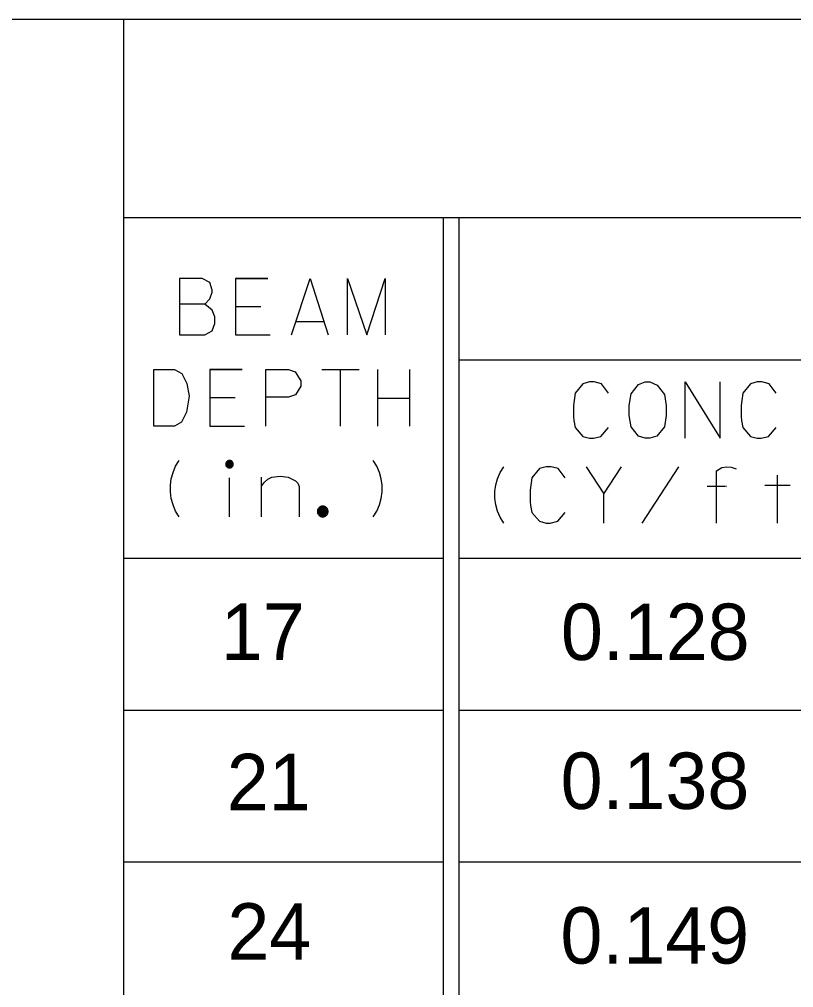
# Model space of a CAD drawing. Extents: x 635698 to 639877, y 296617 to 300175.
# Drawn here: x 639013.3 to 639054.6, y 299619.2 to 299670.7 of the extents above; entities that cross this region are included whole.
import ezdxf

# ---------------------------------------------------------------- set-up
doc = ezdxf.new("R2010")
doc.units = 0
for name, color, linetype in [('1', 7, 'Continuous'), ('2', 7, 'Continuous'), ('3', 7, 'Continuous')]:
    doc.layers.add(name, color=color, linetype=linetype)

msp = doc.modelspace()

# ---------------------------------------------------------------- linework, layer by layer
at = {"layer": '1'}
for p, q in [((639286.463, 299670.738), (638876.191, 299670.738)), ((639018.884, 299670.738), (639018.884, 299528.889)), ((639286.463, 299660.17), (639018.884, 299660.17)), ((639035.901, 299660.17), (639035.901, 299528.889)), ((639036.735, 299660.17), (639036.735, 299528.889)), ((639161.182, 299652.6), (639036.735, 299652.6)), ((639035.904, 299642.058), (639018.884, 299642.058)), ((639161.182, 299642.058), (639036.737, 299642.058)), ((639035.904, 299633.973), (639018.884, 299633.973)), ((639161.182, 299633.973), (639036.737, 299633.973)), ((639035.904, 299625.888), (639018.884, 299625.888)), ((639161.172, 299625.888), (639036.736, 299625.888)), ((639161.182, 299625.888), (639036.737, 299625.888))]:
    msp.add_line(p, q, dxfattribs=at)
at = {"layer": '3'}
for points in [[(639023.217, 299655.58), (639023.477, 299655.863), (639023.595, 299656.218), (639023.595, 299656.336), (639023.477, 299656.737), (639023.075, 299656.95), (639021.87, 299656.95), (639021.87, 299653.95), (639023.217, 299653.95), (639023.595, 299654.163), (639023.736, 299654.564), (639023.736, 299654.918), (639023.595, 299655.273), (639023.217, 299655.58), (639021.87, 299655.58)], [(639026.571, 299656.95), (639024.847, 299656.95), (639024.847, 299653.95), (639026.69, 299653.95)], [(639024.847, 299656.95), (639026.571, 299656.95)], [(639027.823, 299653.95), (639028.816, 299656.95), (639029.784, 299653.95)], [(639030.8, 299653.95), (639030.8, 299656.95), (639031.84, 299653.95), (639032.808, 299656.95), (639032.808, 299653.95)], [(639024.847, 299655.462), (639026.196, 299655.462)], [(639024.847, 299655.462), (639026.196, 299655.462)], [(639028.06, 299654.659), (639029.548, 299654.659)], [(639020.505, 299652.101), (639021.591, 299652.101), (639021.993, 299651.888), (639022.253, 299651.368), (639022.371, 299650.684), (639022.229, 299649.833), (639021.969, 299649.314), (639021.591, 299649.101), (639020.505, 299649.101), (639020.505, 299652.101)], [(639025.206, 299652.101), (639023.481, 299652.101), (639023.481, 299649.101), (639025.324, 299649.101)], [(639023.481, 299652.101), (639025.206, 299652.101)], [(639026.458, 299649.101), (639026.458, 299652.101), (639027.663, 299652.101), (639028.017, 299651.983), (639028.324, 299651.51), (639028.324, 299651.227), (639028.041, 299650.754), (639027.663, 299650.636), (639026.458, 299650.636)], [(639029.435, 299652.101), (639031.419, 299652.101)], [(639030.427, 299649.101), (639030.427, 299652.101)], [(639030.427, 299649.101), (639030.427, 299652.101)], [(639032.411, 299652.101), (639032.411, 299649.101)], [(639034.112, 299652.101), (639034.112, 299649.101)], [(639044.696, 299650.857), (639044.319, 299651.354), (639043.941, 299651.448), (639043.681, 299651.448), (639043.327, 299651.354), (639042.925, 299650.857), (639042.83, 299650.196), (639042.83, 299649.842), (639042.83, 299649.605), (639042.854, 299649.393), (639042.925, 299649.015), (639043.327, 299648.543), (639043.681, 299648.448), (639043.893, 299648.448), (639044.295, 299648.543), (639044.696, 299649.015)], [(639046.657, 299651.448), (639046.894, 299651.448), (639047.295, 299651.283), (639047.673, 299650.787), (639047.767, 299650.196), (639047.767, 299649.653), (639047.673, 299649.062), (639047.271, 299648.566), (639046.894, 299648.448), (639046.657, 299648.448), (639046.303, 299648.566), (639045.901, 299649.062), (639045.807, 299649.653), (639045.807, 299650.196), (639045.901, 299650.81), (639046.303, 299651.306), (639046.657, 299651.448)], [(639048.784, 299648.448), (639048.784, 299651.448), (639050.649, 299648.448), (639050.649, 299651.448)], [(639053.626, 299650.857), (639053.248, 299651.354), (639052.87, 299651.448), (639052.61, 299651.448), (639052.256, 299651.354), (639051.855, 299650.857), (639051.76, 299650.196), (639051.76, 299649.842), (639051.76, 299649.605), (639051.784, 299649.393), (639051.855, 299649.015), (639052.256, 299648.543), (639052.61, 299648.448), (639052.823, 299648.448), (639053.225, 299648.543), (639053.626, 299649.015)], [(639023.481, 299650.613), (639024.831, 299650.613)], [(639023.481, 299650.613), (639024.831, 299650.613)], [(639032.411, 299650.589), (639034.112, 299650.589)], [(639021.848, 299644.268), (639021.659, 299644.576), (639021.518, 299644.906), (639021.423, 299645.237), (639021.376, 299645.591), (639021.376, 299645.946), (639021.423, 299646.3), (639021.518, 299646.63), (639021.659, 299646.961), (639021.848, 299647.268)], [(639024.724, 299647.07), (639024.723, 299647.091), (639024.72, 299647.111), (639024.715, 299647.131), (639024.707, 299647.151), (639024.698, 299647.169), (639024.686, 299647.187), (639024.673, 299647.203), (639024.659, 299647.217), (639024.643, 299647.23), (639024.625, 299647.242), (639024.607, 299647.251), (639024.587, 299647.258), (639024.567, 299647.264), (639024.547, 299647.267), (639024.526, 299647.268), (639024.505, 299647.267), (639024.485, 299647.264), (639024.465, 299647.258), (639024.446, 299647.251), (639024.427, 299647.242), (639024.41, 299647.23), (639024.394, 299647.217), (639024.379, 299647.203), (639024.366, 299647.187), (639024.355, 299647.169), (639024.345, 299647.151), (639024.338, 299647.131), (639024.333, 299647.111), (639024.329, 299647.091), (639024.328, 299647.07), (639024.329, 299647.049), (639024.333, 299647.029), (639024.338, 299647.009), (639024.345, 299646.99), (639024.355, 299646.971), (639024.366, 299646.954), (639024.379, 299646.938), (639024.394, 299646.923), (639024.41, 299646.91), (639024.427, 299646.899), (639024.446, 299646.889), (639024.465, 299646.882), (639024.485, 299646.876), (639024.505, 299646.873), (639024.526, 299646.872), (639024.547, 299646.873), (639024.567, 299646.876), (639024.587, 299646.882), (639024.607, 299646.889), (639024.625, 299646.899), (639024.643, 299646.91), (639024.659, 299646.923), (639024.674, 299646.938), (639024.686, 299646.954), (639024.698, 299646.971), (639024.707, 299646.99), (639024.715, 299647.009), (639024.72, 299647.029), (639024.723, 299647.049), (639024.724, 299647.07)], [(639024.664, 299647.07), (639024.663, 299647.084), (639024.661, 299647.099), (639024.657, 299647.113), (639024.652, 299647.126), (639024.646, 299647.139), (639024.638, 299647.151), (639024.629, 299647.162), (639024.619, 299647.173), (639024.607, 299647.182), (639024.595, 299647.19), (639024.582, 299647.196), (639024.569, 299647.201), (639024.555, 299647.205), (639024.541, 299647.208), (639024.526, 299647.208), (639024.512, 299647.208), (639024.497, 299647.205), (639024.483, 299647.201), (639024.47, 299647.196), (639024.457, 299647.19), (639024.445, 299647.182), (639024.434, 299647.173), (639024.424, 299647.162), (639024.415, 299647.151), (639024.407, 299647.139), (639024.4, 299647.126), (639024.395, 299647.113), (639024.391, 299647.099), (639024.389, 299647.084), (639024.388, 299647.07), (639024.389, 299647.056), (639024.391, 299647.042), (639024.395, 299647.027), (639024.4, 299647.014), (639024.407, 299647.001), (639024.415, 299646.989), (639024.424, 299646.978), (639024.434, 299646.968), (639024.445, 299646.958), (639024.457, 299646.951), (639024.47, 299646.944), (639024.483, 299646.939), (639024.497, 299646.935), (639024.512, 299646.933), (639024.526, 299646.932), (639024.541, 299646.933), (639024.555, 299646.935), (639024.569, 299646.939), (639024.582, 299646.944), (639024.595, 299646.951), (639024.607, 299646.958), (639024.619, 299646.968), (639024.629, 299646.978), (639024.638, 299646.989), (639024.646, 299647.001), (639024.652, 299647.014), (639024.657, 299647.027), (639024.661, 299647.042), (639024.663, 299647.056), (639024.664, 299647.07)], [(639032.18, 299644.268), (639032.369, 299644.576), (639032.511, 299644.906), (639032.606, 299645.237), (639032.653, 299645.591), (639032.653, 299645.946), (639032.606, 299646.3), (639032.511, 299646.63), (639032.369, 299646.961), (639032.18, 299647.268)], [(639024.604, 299647.07), (639024.604, 299647.078), (639024.602, 299647.086), (639024.6, 299647.094), (639024.597, 299647.102), (639024.594, 299647.109), (639024.589, 299647.116), (639024.584, 299647.122), (639024.578, 299647.128), (639024.572, 299647.133), (639024.565, 299647.138), (639024.558, 299647.141), (639024.55, 299647.144), (639024.542, 299647.146), (639024.534, 299647.148), (639024.526, 299647.148), (639024.518, 299647.148), (639024.51, 299647.146), (639024.502, 299647.144), (639024.494, 299647.141), (639024.487, 299647.138), (639024.481, 299647.133), (639024.474, 299647.128), (639024.468, 299647.122), (639024.463, 299647.116), (639024.459, 299647.109), (639024.455, 299647.102), (639024.452, 299647.094), (639024.45, 299647.086), (639024.449, 299647.078), (639024.448, 299647.07), (639024.449, 299647.062), (639024.45, 299647.054), (639024.452, 299647.046), (639024.455, 299647.038), (639024.459, 299647.031), (639024.463, 299647.024), (639024.468, 299647.018), (639024.474, 299647.012), (639024.481, 299647.007), (639024.487, 299647.002), (639024.494, 299646.999), (639024.502, 299646.996), (639024.51, 299646.994), (639024.518, 299646.993), (639024.526, 299646.992), (639024.534, 299646.993), (639024.542, 299646.994), (639024.55, 299646.996), (639024.558, 299646.999), (639024.565, 299647.002), (639024.572, 299647.007), (639024.578, 299647.012), (639024.584, 299647.018), (639024.589, 299647.024), (639024.594, 299647.031), (639024.597, 299647.038), (639024.6, 299647.046), (639024.602, 299647.054), (639024.604, 299647.062), (639024.604, 299647.07)], [(639024.544, 299647.07), (639024.544, 299647.072), (639024.544, 299647.074), (639024.543, 299647.076), (639024.543, 299647.078), (639024.542, 299647.079), (639024.541, 299647.081), (639024.539, 299647.082), (639024.538, 299647.083), (639024.537, 299647.085), (639024.535, 299647.086), (639024.534, 299647.087), (639024.532, 299647.087), (639024.53, 299647.088), (639024.528, 299647.088), (639024.526, 299647.088), (639024.524, 299647.088), (639024.523, 299647.088), (639024.521, 299647.087), (639024.519, 299647.087), (639024.517, 299647.086), (639024.516, 299647.085), (639024.514, 299647.083), (639024.513, 299647.082), (639024.512, 299647.081), (639024.511, 299647.079), (639024.51, 299647.078), (639024.509, 299647.076), (639024.509, 299647.074), (639024.508, 299647.072), (639024.508, 299647.07), (639024.508, 299647.068), (639024.509, 299647.067), (639024.509, 299647.065), (639024.51, 299647.063), (639024.511, 299647.061), (639024.512, 299647.06), (639024.513, 299647.058), (639024.514, 299647.057), (639024.516, 299647.056), (639024.517, 299647.054), (639024.519, 299647.054), (639024.521, 299647.053), (639024.523, 299647.053), (639024.524, 299647.052), (639024.526, 299647.052), (639024.528, 299647.052), (639024.53, 299647.053), (639024.532, 299647.053), (639024.534, 299647.054), (639024.535, 299647.054), (639024.537, 299647.056), (639024.538, 299647.057), (639024.539, 299647.058), (639024.541, 299647.06), (639024.542, 299647.061), (639024.543, 299647.063), (639024.543, 299647.065), (639024.544, 299647.067), (639024.544, 299647.068), (639024.544, 299647.07)], [(639039.129, 299643.936), (639038.94, 299644.243), (639038.798, 299644.574), (639038.704, 299644.904), (639038.656, 299645.259), (639038.656, 299645.613), (639038.704, 299645.968), (639038.798, 299646.298), (639038.94, 299646.629), (639039.129, 299646.936)], [(639042.397, 299646.345), (639042.02, 299646.842), (639041.642, 299646.936), (639041.382, 299646.936), (639041.028, 299646.842), (639040.626, 299646.345), (639040.531, 299645.684), (639040.531, 299645.33), (639040.531, 299645.093), (639040.555, 299644.881), (639040.626, 299644.503), (639041.028, 299644.031), (639041.382, 299643.936), (639041.594, 299643.936), (639041.996, 299644.031), (639042.397, 299644.503)], [(639043.508, 299646.936), (639044.453, 299645.495), (639045.398, 299646.936)], [(639046.484, 299643.936), (639048.445, 299646.936)], [(639050.453, 299643.936), (639050.453, 299646.723), (639050.737, 299646.889), (639050.997, 299646.936), (639051.233, 299646.912), (639051.493, 299646.818)], [(639024.526, 299644.268), (639024.526, 299646.347)], [(639026.227, 299645.898), (639026.393, 299646.111), (639026.558, 299646.276), (639026.771, 299646.371), (639027.243, 299646.441), (639027.645, 299646.371), (639028.046, 299646.182), (639028.165, 299646.063), (639028.235, 299645.875), (639028.235, 299644.268)], [(639026.227, 299644.268), (639026.227, 299646.371)], [(639053.69, 299643.936), (639053.69, 299646.487)], [(639049.957, 299645.896), (639050.902, 299645.896)], [(639050.949, 299645.896), (639050.973, 299645.896)], [(639054.375, 299645.944), (639053.028, 299645.944)], [(639044.453, 299643.936), (639044.453, 299645.495)], [(639029.774, 299644.553), (639029.772, 299644.583), (639029.768, 299644.613), (639029.76, 299644.641), (639029.749, 299644.669), (639029.736, 299644.696), (639029.719, 299644.721), (639029.7, 299644.744), (639029.679, 299644.765), (639029.656, 299644.784), (639029.631, 299644.8), (639029.605, 299644.814), (639029.577, 299644.824), (639029.548, 299644.832), (639029.518, 299644.837), (639029.489, 299644.838), (639029.459, 299644.837), (639029.429, 299644.832), (639029.401, 299644.824), (639029.373, 299644.814), (639029.346, 299644.8), (639029.321, 299644.784), (639029.298, 299644.765), (639029.277, 299644.744), (639029.258, 299644.721), (639029.242, 299644.696), (639029.228, 299644.669), (639029.218, 299644.641), (639029.21, 299644.613), (639029.205, 299644.583), (639029.204, 299644.553), (639029.205, 299644.523), (639029.21, 299644.494), (639029.218, 299644.465), (639029.228, 299644.437), (639029.242, 299644.411), (639029.258, 299644.385), (639029.277, 299644.362), (639029.298, 299644.341), (639029.321, 299644.323), (639029.346, 299644.306), (639029.373, 299644.293), (639029.401, 299644.282), (639029.429, 299644.275), (639029.459, 299644.27), (639029.489, 299644.268), (639029.518, 299644.27), (639029.548, 299644.275), (639029.577, 299644.282), (639029.605, 299644.293), (639029.631, 299644.306), (639029.656, 299644.323), (639029.679, 299644.341), (639029.7, 299644.362), (639029.719, 299644.385), (639029.736, 299644.411), (639029.749, 299644.437), (639029.76, 299644.465), (639029.768, 299644.494), (639029.772, 299644.523), (639029.774, 299644.553)], [(639029.714, 299644.553), (639029.713, 299644.577), (639029.709, 299644.6), (639029.703, 299644.623), (639029.694, 299644.645), (639029.684, 299644.666), (639029.671, 299644.685), (639029.656, 299644.704), (639029.639, 299644.72), (639029.621, 299644.735), (639029.601, 299644.748), (639029.58, 299644.759), (639029.558, 299644.767), (639029.535, 299644.773), (639029.512, 299644.777), (639029.489, 299644.778), (639029.465, 299644.777), (639029.442, 299644.773), (639029.419, 299644.767), (639029.397, 299644.759), (639029.376, 299644.748), (639029.357, 299644.735), (639029.338, 299644.72), (639029.321, 299644.704), (639029.307, 299644.685), (639029.294, 299644.666), (639029.283, 299644.645), (639029.275, 299644.623), (639029.269, 299644.6), (639029.265, 299644.577), (639029.264, 299644.553), (639029.265, 299644.53), (639029.269, 299644.506), (639029.275, 299644.484), (639029.283, 299644.462), (639029.294, 299644.441), (639029.307, 299644.421), (639029.321, 299644.403), (639029.338, 299644.386), (639029.357, 299644.371), (639029.376, 299644.358), (639029.397, 299644.347), (639029.419, 299644.339), (639029.442, 299644.333), (639029.465, 299644.329), (639029.489, 299644.328), (639029.512, 299644.329), (639029.535, 299644.333), (639029.558, 299644.339), (639029.58, 299644.347), (639029.601, 299644.358), (639029.621, 299644.371), (639029.639, 299644.386), (639029.656, 299644.403), (639029.671, 299644.421), (639029.684, 299644.441), (639029.694, 299644.462), (639029.703, 299644.484), (639029.709, 299644.506), (639029.713, 299644.53), (639029.714, 299644.553)], [(639029.654, 299644.553), (639029.653, 299644.57), (639029.65, 299644.587), (639029.646, 299644.604), (639029.639, 299644.62), (639029.632, 299644.636), (639029.622, 299644.65), (639029.612, 299644.663), (639029.599, 299644.676), (639029.586, 299644.687), (639029.571, 299644.696), (639029.556, 299644.704), (639029.54, 299644.71), (639029.523, 299644.714), (639029.506, 299644.717), (639029.489, 299644.718), (639029.472, 299644.717), (639029.454, 299644.714), (639029.438, 299644.71), (639029.421, 299644.704), (639029.406, 299644.696), (639029.392, 299644.687), (639029.378, 299644.676), (639029.366, 299644.663), (639029.355, 299644.65), (639029.346, 299644.636), (639029.338, 299644.62), (639029.332, 299644.604), (639029.327, 299644.587), (639029.325, 299644.57), (639029.324, 299644.553), (639029.325, 299644.536), (639029.327, 299644.519), (639029.332, 299644.502), (639029.338, 299644.486), (639029.346, 299644.47), (639029.355, 299644.456), (639029.366, 299644.443), (639029.378, 299644.431), (639029.392, 299644.42), (639029.406, 299644.41), (639029.421, 299644.402), (639029.438, 299644.396), (639029.454, 299644.392), (639029.472, 299644.389), (639029.489, 299644.388), (639029.506, 299644.389), (639029.523, 299644.392), (639029.54, 299644.396), (639029.556, 299644.402), (639029.571, 299644.41), (639029.586, 299644.42), (639029.599, 299644.431), (639029.612, 299644.443), (639029.622, 299644.456), (639029.632, 299644.47), (639029.639, 299644.486), (639029.646, 299644.502), (639029.65, 299644.519), (639029.653, 299644.536), (639029.654, 299644.553)], [(639029.594, 299644.553), (639029.593, 299644.564), (639029.591, 299644.575), (639029.588, 299644.585), (639029.585, 299644.596), (639029.58, 299644.606), (639029.574, 299644.615), (639029.567, 299644.624), (639029.559, 299644.631), (639029.55, 299644.638), (639029.541, 299644.644), (639029.531, 299644.649), (639029.521, 299644.653), (639029.51, 299644.656), (639029.5, 299644.658), (639029.489, 299644.658), (639029.478, 299644.658), (639029.467, 299644.656), (639029.456, 299644.653), (639029.446, 299644.649), (639029.436, 299644.644), (639029.427, 299644.638), (639029.419, 299644.631), (639029.411, 299644.624), (639029.404, 299644.615), (639029.398, 299644.606), (639029.393, 299644.596), (639029.389, 299644.585), (639029.386, 299644.575), (639029.384, 299644.564), (639029.384, 299644.553), (639029.384, 299644.542), (639029.386, 299644.531), (639029.389, 299644.521), (639029.393, 299644.51), (639029.398, 299644.5), (639029.404, 299644.491), (639029.411, 299644.483), (639029.419, 299644.475), (639029.427, 299644.468), (639029.436, 299644.462), (639029.446, 299644.457), (639029.456, 299644.453), (639029.467, 299644.45), (639029.478, 299644.449), (639029.489, 299644.448), (639029.5, 299644.449), (639029.51, 299644.45), (639029.521, 299644.453), (639029.531, 299644.457), (639029.541, 299644.462), (639029.55, 299644.468), (639029.559, 299644.475), (639029.567, 299644.483), (639029.574, 299644.491), (639029.58, 299644.5), (639029.585, 299644.51), (639029.588, 299644.521), (639029.591, 299644.531), (639029.593, 299644.542), (639029.594, 299644.553)], [(639029.534, 299644.553), (639029.534, 299644.558), (639029.533, 299644.562), (639029.532, 299644.567), (639029.53, 299644.572), (639029.528, 299644.576), (639029.525, 299644.58), (639029.522, 299644.583), (639029.519, 299644.587), (639029.515, 299644.589), (639029.511, 299644.592), (639029.507, 299644.594), (639029.503, 299644.596), (639029.498, 299644.597), (639029.494, 299644.598), (639029.489, 299644.598), (639029.484, 299644.598), (639029.479, 299644.597), (639029.475, 299644.596), (639029.471, 299644.594), (639029.466, 299644.592), (639029.462, 299644.589), (639029.459, 299644.587), (639029.455, 299644.583), (639029.452, 299644.58), (639029.45, 299644.576), (639029.447, 299644.572), (639029.446, 299644.567), (639029.445, 299644.562), (639029.444, 299644.558), (639029.444, 299644.553), (639029.444, 299644.548), (639029.445, 299644.544), (639029.446, 299644.539), (639029.447, 299644.535), (639029.45, 299644.531), (639029.452, 299644.527), (639029.455, 299644.523), (639029.459, 299644.52), (639029.462, 299644.517), (639029.466, 299644.514), (639029.471, 299644.512), (639029.475, 299644.51), (639029.479, 299644.509), (639029.484, 299644.509), (639029.489, 299644.508), (639029.494, 299644.509), (639029.498, 299644.509), (639029.503, 299644.51), (639029.507, 299644.512), (639029.511, 299644.514), (639029.515, 299644.517), (639029.519, 299644.52), (639029.522, 299644.523), (639029.525, 299644.527), (639029.528, 299644.531), (639029.53, 299644.535), (639029.532, 299644.539), (639029.533, 299644.544), (639029.534, 299644.548), (639029.534, 299644.553)]]:
    msp.add_lwpolyline(points, dxfattribs=at)

# ---------------------------------------------------------------- texts
at = {"layer": '2'}
for s, p in [('24', (639024.414, 299620.708)), ('0.149', (639042.143, 299620.499))]:
    msp.add_text(s, height=3.0008, rotation=360, dxfattribs=at).set_placement(p)
at = {"layer": '3'}
for s, p in [('17', (639024.064, 299636.66)), ('0.128', (639042.168, 299636.65)), ('21', (639024.379, 299628.659)), ('0.138', (639042.152, 299628.726))]:
    msp.add_text(s, height=3.001, dxfattribs=at).set_placement(p)

doc.saveas('drawing.dxf')
